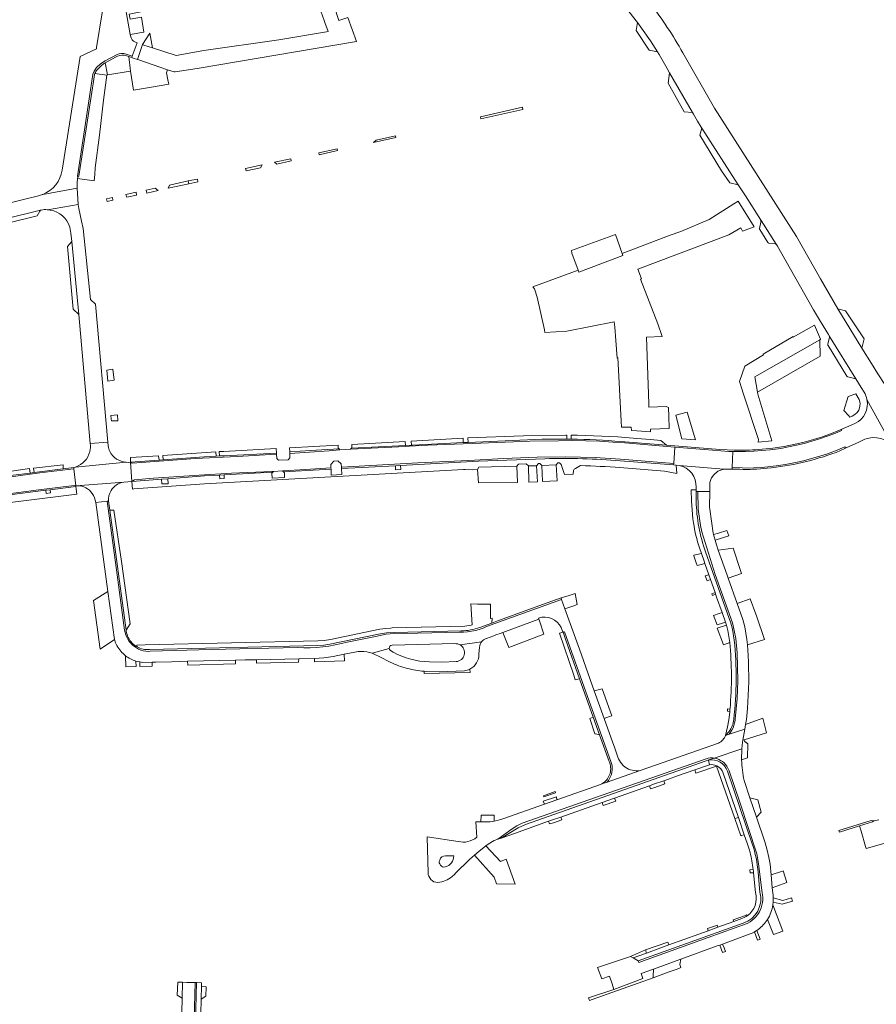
# Model space of a CAD drawing. Header units: metres. Extents: x 166325 to 190320, y 381923 to 404576.
# Tile 879 of 1056: x 174707 to 174980, y 401209 to 401522. Entities that reach past the tile are written whole.
import ezdxf

# ---------------------------------------------------------------- set-up
doc = ezdxf.new("R2010")
doc.units = ezdxf.units.M
for name, color, linetype, lineweight in [('B-WE-VH-VERHARDING_ASFALT-GV', 8, 'Continuous', 18), ('B-WE-VH-VERHARDING_BETON-GV', 8, 'Continuous', 18), ('B-WE-VH-VERHARDING_BETONSTRAATSTEEN-GV', 8, 'Continuous', 18), ('B-WE-VH-VERHARDING_FUNDERING_ZAND-GV', 8, 'Continuous', 18), ('B-WE-VH-VERHARDING_HALFVERHARDING-GV', 8, 'Continuous', 18), ('B-WE-VH-VERHARDING_STRAATBAKSTEEN-GV', 8, 'Continuous', 18)]:
    doc.layers.add(name, color=color, linetype=linetype, lineweight=lineweight)

msp = doc.modelspace()

# ---------------------------------------------------------------- linework, layer by layer
at = {"layer": 'B-WE-VH-VERHARDING_ASFALT-GV', "flags": 128}
msp.add_lwpolyline([(174981.18, 401267.35), (174979.553, 401267.054), (174979.167, 401266.767), (174974.98, 401265.439), (174975.493, 401263.717), (174976.929, 401258.899), (174977.124, 401258.244), (174981.225, 401259.385), (174984.175, 401260.206), (174991.797, 401262.328), (174992.453, 401262.101)], dxfattribs=at)
at = {"layer": 'B-WE-VH-VERHARDING_BETON-GV', "flags": 128}
msp.add_lwpolyline([(174897.261, 401453.791), (174883.286, 401448.755), (174883.397, 401447.863), (174885.359, 401442.469), (174885.559, 401441.879), (174899.596, 401447.104), (174899.369, 401447.754)], close=True, dxfattribs=at)
at = {"layer": 'B-WE-VH-VERHARDING_BETONSTRAATSTEEN-GV', "flags": 128}
for points in [[(174745.076, 401529.642), (174744.601, 401532.208), (174740.189, 401531.41), (174742.596, 401517.511), (174747.032, 401518.25), (174746.26, 401523.062), (174742.593, 401522.406), (174742.287, 401524.045), (174745.979, 401524.759)], [(174748.861, 401517.979), (174746.569, 401514.301), (174747.006, 401514.157), (174749.748, 401513.267)], [(174754.236, 401505.318), (174754.573, 401506.318), (174745.379, 401509.422), (174744.994, 401509.552), (174743.533, 401510.045), (174743.142, 401510.177), (174742.16, 401510.509), (174742.682, 401505.839), (174743.671, 401499.855), (174749.446, 401500.792), (174754.901, 401501.677), (174754.635, 401503.136)], [(174870.873, 401437.203), (174871.405, 401436.541), (174872.312, 401433.822), (174874.617, 401423.415), (174874.785, 401422.658), (174881.793, 401423.069), (174896.862, 401426.039), (174897.103, 401424.27), (174897.384, 401420.063), (174897.778, 401414.465), (174898.034, 401414.607), (174899.046, 401394.383), (174899.174, 401392.471), (174902.307, 401392.447), (174902.36, 401391.384), (174904.029, 401391.258), (174908.421, 401390.927), (174908.387, 401391.842), (174914.4, 401392.013), (174914.246, 401395.832), (174914.131, 401398.705), (174913.433, 401399.04), (174907.899, 401398.861), (174907.848, 401399.913), (174907.512, 401412.115), (174907.162, 401421.161), (174912.119, 401421.373), (174910.709, 401425.336), (174905.18, 401439.57), (174905.6, 401439.74), (174904.42, 401442.8), (174933.393, 401453.729), (174933.392, 401453.73), (174937.15, 401455.929), (174937.745, 401454.913), (174941.486, 401456.245), (174936.302, 401464.414), (174935.02, 401463.63), (174927.099, 401458.574), (174918.068, 401454.734), (174914.701, 401453.577), (174899.369, 401447.754), (174899.596, 401447.104), (174885.559, 401441.879), (174885.359, 401442.469)], [(174714.043, 401461.563), (174711.537, 401460.947), (174691.084, 401455.921), (174691.207, 401455.856), (174691.937, 401455.472), (174693.083, 401454.868), (174712.951, 401459.75), (174713.847, 401461.237)], [(174724.026, 401451.547), (174722.671, 401449.958), (174724.425, 401430.033), (174726.304, 401428.379)], [(174737.136, 401410.919), (174735.2, 401410.632), (174735.52, 401407.063), (174737.524, 401407.411)], [(174975.088, 401398.998), (174975.197, 401400.103), (174974.904, 401401.246), (174973.841, 401403.039), (174971.379, 401402.231), (174970.022, 401397.741), (174971.589, 401396.015), (174971.912, 401395.659), (174972.644, 401395.938), (174973.526, 401396.444), (174974.234, 401397.092), (174974.769, 401397.894)], [(174738.586, 401396.425), (174736.494, 401396.211), (174736.589, 401395.148), (174736.65, 401394.468), (174738.744, 401394.512)], [(174920.064, 401397.264), (174916.522, 401396.276), (174918.426, 401388.712), (174922.771, 401388.371)], [(174916.166, 401386.136), (174900.228, 401387.467), (174896.505, 401387.722), (174892.147, 401387.947), (174887.786, 401388.092), (174883.422, 401388.157), (174879.058, 401388.141), (174869.934, 401388.039), (174851.62, 401387.272), (174837.514, 401386.69), (174831.624, 401386.402), (174830.319, 401386.335), (174812.778, 401385.432), (174809.483, 401385.264), (174806.065, 401384.883), (174793.481, 401384.041), (174793.536, 401382.682), (174792.983, 401382.087), (174789.879, 401381.972), (174789.304, 401382.487), (174789.23, 401383.843), (174776.701, 401383.15), (174763.46, 401382.459), (174743.315, 401381.021), (174742.727, 401381.301), (174743.189, 401375.176), (174743.995, 401375.688), (174750.081, 401376.163), (174764.586, 401377.157), (174774.934, 401377.806), (174787.762, 401378.371), (174788.328, 401378.341), (174791.201, 401378.502), (174798.45, 401378.998), (174806.603, 401379.478), (174806.549, 401380.583), (174807.547, 401381.638), (174808.81, 401381.723), (174809.883, 401380.779), (174809.926, 401379.748), (174834.283, 401381.086), (174850.436, 401381.883), (174861.661, 401382.423), (174872.323, 401382.89), (174881.416, 401383.004), (174890.751, 401382.756), (174898.814, 401382.269), (174915.807, 401380.911)], [(174763.46, 401382.459), (174776.701, 401383.15), (174789.23, 401383.843), (174789.21, 401384.216), (174772.578, 401383.359), (174771.14, 401383.285), (174770.06, 401383.229), (174766.19, 401383.03), (174753.122, 401382.067), (174751.886, 401381.976), (174742.727, 401381.301), (174743.315, 401381.021)], [(174806.065, 401384.883), (174809.483, 401385.264), (174809.193, 401385.548), (174800.099, 401385.011), (174793.458, 401384.605), (174793.465, 401384.427), (174793.481, 401384.041)], [(174934.648, 401384.724), (174933.424, 401384.751), (174930.8, 401384.891), (174917.527, 401386.023), (174916.166, 401386.136), (174915.807, 401380.911), (174915.769, 401380.418), (174916.549, 401380.364), (174917.539, 401380.244), (174931.732, 401379.081), (174934.404, 401379.125), (174934.458, 401379.579)], [(174878.664, 401375.334), (174878.41, 401380.497), (174873.793, 401380.263), (174874.048, 401375.107)], [(174679.555, 401373.224), (174696.06, 401375.51), (174713.811, 401377.867), (174724.715, 401379.179), (174724.671, 401379.59), (174721.285, 401379.167), (174712.046, 401378.014), (174710.737, 401377.851), (174703.52, 401376.95), (174696.977, 401376.047), (174696.129, 401375.93), (174695.458, 401375.837), (174679.79, 401373.674), (174678.668, 401373.519), (174666.849, 401371.887), (174666.904, 401371.54)], [(174766.3, 401376.9), (174771.108, 401377.158), (174772.523, 401377.233), (174788.077, 401378.067), (174788.328, 401378.341), (174787.762, 401378.371), (174774.934, 401377.806), (174764.586, 401377.157), (174750.081, 401376.163), (174743.995, 401375.688), (174743.189, 401375.176), (174752.557, 401375.875), (174754.625, 401376.029)], [(174806.623, 401379.061), (174806.603, 401379.478), (174798.45, 401378.998), (174791.201, 401378.502), (174791.481, 401378.25)], [(174866.059, 401374.836), (174865.778, 401380.064), (174853.715, 401379.716), (174853.29, 401378.95), (174853.66, 401374.673)], [(174869.516, 401380.109), (174869.607, 401374.897), (174872.391, 401375.025), (174872.137, 401380.188)], [(174739.831, 401349.68), (174737.415, 401366.002), (174736.101, 401365.998), (174741.332, 401327.799), (174742.675, 401329.857)], [(174932.758, 401359.518), (174930.088, 401358.716), (174928.496, 401358.237), (174928.972, 401356.479), (174933.356, 401357.832)], [(174924.62, 401352.205), (174922.179, 401351.664), (174922.252, 401351.447), (174922.975, 401349.29), (174923.318, 401348.388), (174924.537, 401348.688), (174925.742, 401348.985), (174925.469, 401349.761)], [(174933.17, 401344.338), (174937.414, 401345.795), (174937.072, 401346.792), (174934.74, 401353.932), (174930.015, 401353.28), (174932.821, 401345.326)], [(174926.978, 401345.469), (174925.848, 401345.097), (174926.421, 401343.528), (174927.528, 401343.906)], [(174735.521, 401340.071), (174730.93, 401337.25), (174733.069, 401321.736), (174737.622, 401324.78)], [(174927.931, 401339.392), (174928.137, 401338.829), (174929.18, 401339.207), (174928.981, 401339.773)], [(174884.373, 401339.482), (174882.478, 401338.881), (174879.92, 401338.07), (174880.095, 401337.581), (174881.155, 401334.615), (174883.689, 401335.463), (174885.054, 401335.92)], [(174942.188, 401332.355), (174941.999, 401332.868), (174940.186, 401337.719), (174936.004, 401336.308), (174937.82, 401331.16), (174938.45, 401328.81), (174939.13, 401324.815), (174939.284, 401323.146), (174944.743, 401324.825)], [(174931.22, 401333.405), (174930.246, 401333.053), (174928.532, 401332.434), (174929.634, 401329.463), (174931.356, 401330.014), (174932.306, 401330.318)], [(174873.05, 401330.751), (174872.88, 401331.28), (174862.246, 401327.382), (174861.41, 401327.076), (174863.326, 401322.263), (174864.139, 401322.619), (174874.413, 401326.504)], [(174933.09, 401327.68), (174932.617, 401329.408), (174929.617, 401328.427), (174931.709, 401323.14), (174933.683, 401323.902), (174933.63, 401324.45)], [(174892.999, 401309.128), (174890.497, 401308.481), (174893.655, 401299.647), (174895.379, 401300.286), (174896.048, 401300.534)], [(174932.926, 401301.955), (174933.665, 401301.857), (174933.736, 401302.635), (174932.988, 401302.733)], [(174890.2, 401300.056), (174889.045, 401299.668), (174890.642, 401294.778), (174890.861, 401294.731), (174892.202, 401294.445)], [(174937.836, 401292.77), (174938.284, 401292.907), (174945.36, 401295.077), (174944.235, 401299.744), (174938.687, 401297.69), (174938.446, 401296.296)], [(174939.307, 401287.1), (174939.412, 401291.603), (174939.415, 401291.719), (174939.338, 401291.739), (174939.211, 401291.783), (174939.089, 401291.837), (174938.972, 401291.902), (174938.86, 401291.976), (174938.755, 401292.06), (174938.658, 401292.152), (174938.569, 401292.252), (174938.564, 401292.258), (174938.488, 401292.359), (174938.417, 401292.473), (174938.284, 401292.907), (174937.836, 401292.77), (174937.74, 401292.088), (174937.53, 401290.016), (174937.452, 401286.457)], [(174926.148, 401286.18), (174926.659, 401286.332), (174928.726, 401287.032), (174928.15, 401287.097), (174927.464, 401287.095), (174926.782, 401287.013), (174926.115, 401286.852), (174890.859, 401274.457), (174867.487, 401266.27), (174865.795, 401265.432), (174864.385, 401264.527), (174859.746, 401261.196), (174860.795, 401261.566), (174866.28, 401264.86), (174868.59, 401265.91)], [(174860.795, 401261.566), (174865.054, 401263.066), (174875.946, 401266.903), (174877.174, 401267.336), (174879.833, 401268.273), (174893.041, 401272.926), (174896.987, 401274.316), (174908.096, 401278.229), (174909.401, 401278.689), (174912.644, 401279.832), (174914.132, 401280.356), (174917.056, 401281.386), (174922.526, 401283.313), (174926.537, 401284.726), (174927.18, 401284.893), (174926.939, 401286.392), (174926.659, 401286.332), (174926.148, 401286.18), (174868.59, 401265.91), (174866.28, 401264.86)], [(174908.096, 401278.229), (174908.456, 401277.207), (174909.798, 401277.673), (174913.02, 401278.792), (174912.644, 401279.832), (174909.401, 401278.689)], [(174878.621, 401273.764), (174878.46, 401274.664), (174874.252, 401273.268), (174874.657, 401272.375)], [(174878.145, 401276.016), (174878.019, 401276.362), (174874.293, 401275.017), (174874.409, 401274.694)], [(174897.325, 401273.34), (174896.987, 401274.316), (174893.041, 401272.926), (174893.302, 401271.953)], [(174942.574, 401273.692), (174940.116, 401274.395), (174942.214, 401268.202), (174943.675, 401269.859)], [(174858.64, 401268.821), (174854.47, 401268.908), (174854.32, 401266.745), (174857.301, 401266.787), (174858.652, 401266.952)], [(174880.133, 401267.372), (174879.833, 401268.273), (174877.174, 401267.336), (174875.946, 401266.903), (174876.285, 401266.048), (174877.475, 401266.461)], [(174935.243, 401267.826), (174937.154, 401262.32), (174937.274, 401262.351), (174938.289, 401262.606), (174936.419, 401268.102)], [(174862.448, 401254.822), (174860.636, 401254.067), (174855.907, 401259.052), (174853.68, 401257.32), (174852.306, 401256.11), (174858.612, 401249.131), (174859.348, 401246.956), (174865.246, 401246.917)], [(174950.719, 401251.076), (174950.469, 401250.998), (174946.821, 401249.858), (174947.215, 401245.682), (174951.853, 401247.36)], [(174953.677, 401241.491), (174953.373, 401242.551), (174950.553, 401241.657), (174947.538, 401242.553), (174947.549, 401241.837), (174947.516, 401241.122), (174950.391, 401240.457)], [(174929.844, 401233.135), (174929.614, 401233.772), (174928.791, 401233.491), (174926.539, 401232.722), (174926.789, 401232.03), (174929.015, 401232.835)], [(174941.541, 401231.665), (174942.472, 401229.04), (174943.32, 401229.34), (174942.322, 401232.156), (174942.109, 401232.008)], [(174914.294, 401227.511), (174913.979, 401228.435), (174906.825, 401225.944), (174907.183, 401224.939)], [(174931.329, 401225.078), (174932.286, 401225.425), (174931.836, 401226.574), (174931.353, 401227.805), (174930.458, 401227.481)], [(174918.116, 401220.293), (174917.755, 401221.289), (174918.11, 401223.019), (174917.815, 401222.912), (174909.322, 401219.843), (174909.26, 401217.611), (174909.245, 401217.092), (174914.378, 401218.939), (174916.865, 401219.84)], [(174759.34, 401215.64), (174757.8, 401215.704), (174757.639, 401211.499), (174759.207, 401210.613)], [(174765.222, 401210.241), (174766.787, 401211.213), (174766.863, 401214.202), (174765.32, 401214.241), (174765.227, 401210.425)]]:
    msp.add_lwpolyline(points, close=True, dxfattribs=at)
for points in [[(174742.806, 401516.76), (174742.596, 401517.511), (174740.189, 401531.41)], [(174733.142, 401527.367), (174733.685, 401524.432), (174731.943, 401513.416), (174731.879, 401513.011), (174726.709, 401510.572), (174725.645, 401503.878), (174720.935, 401474.317)], [(174803.341, 401525.012), (174804.445, 401521.955), (174804.675, 401521.318), (174805.693, 401518.5), (174805.197, 401518.417), (174789.99, 401515.872), (174766.065, 401512.459), (174757.245, 401510.835), (174749.748, 401513.267), (174747.006, 401514.157), (174746.569, 401514.301), (174744.994, 401509.552), (174745.379, 401509.422), (174754.573, 401506.318), (174756.67, 401505.61), (174756.977, 401505.654), (174764.02, 401506.66), (174814.784, 401515.266), (174812.006, 401522.971), (174809.125, 401521.997), (174807.582, 401526.575)], [(174901.552, 401524.909), (174904.293, 401521.382), (174908.451, 401515.549), (174910.601, 401512.043), (174911.141, 401511.164), (174913.73, 401506.685), (174914.504, 401505.342), (174921.785, 401492.711), (174922.115, 401492.137), (174923.387, 401489.931), (174924.597, 401488.042), (174924.8, 401487.725), (174936.351, 401469.689), (174938.639, 401466.116), (174943.441, 401458.619), (174943.669, 401458.263), (174948.482, 401450.748), (174948.526, 401450.674), (174948.852, 401450.125), (174960.333, 401429.853), (174962.606, 401426.076), (174965.102, 401421.928), (174965.341, 401421.531), (174965.627, 401421.07), (174973.798, 401407.897), (174973.86, 401407.798), (174975.551, 401405.072), (174976.46, 401403.607)], [(174738.467, 401511.17), (174739.131, 401511.366), (174739.661, 401511.47), (174740.085, 401511.522), (174740.575, 401511.48), (174741.052, 401511.412), (174743.304, 401510.623), (174744.861, 401514.909), (174744.12, 401515.152)], [(174714.818, 401466.61), (174725.715, 401468.547), (174725.776, 401470.27), (174725.897, 401471.678), (174725.923, 401471.988), (174725.85, 401472.448), (174729.561, 401497.053), (174730.771, 401504.879), (174731.106, 401505.832), (174731.919, 401507.074), (174733.129, 401508.143), (174734.683, 401509.157), (174738.467, 401511.17)], [(174740.796, 401510.92), (174742.16, 401510.509), (174743.142, 401510.177), (174743.304, 401510.623), (174741.052, 401511.412), (174740.575, 401511.48), (174740.085, 401511.522), (174739.661, 401511.47), (174739.131, 401511.366), (174738.467, 401511.17), (174734.683, 401509.157), (174733.129, 401508.143), (174731.919, 401507.074), (174731.106, 401505.832), (174730.771, 401504.879), (174729.561, 401497.053), (174725.85, 401472.448), (174725.923, 401471.988)], [(174732.178, 401506.384), (174733.603, 401507.803), (174734.415, 401508.393), (174734.677, 401508.536), (174737.909, 401510.305)], [(174737.909, 401510.305), (174734.677, 401508.536), (174735.374, 401504.643), (174742.682, 401505.839), (174742.16, 401510.509)], [(174742.16, 401510.509), (174740.796, 401510.92)], [(174977.397, 401401.267), (174985.87, 401385.886), (174986.262, 401385.271), (174987.879, 401382.17), (174989.499, 401377.755), (174989.634, 401377.259), (174990.532, 401373.956), (174997.04, 401377.145), (174995.898, 401382.34), (174993.883, 401388.855), (174992.04, 401392.803), (174990.462, 401395.394), (174986.569, 401401.271), (174984.939, 401403.511), (174983.072, 401406.078), (174980.877, 401409.429), (174978.838, 401412.722), (174975.79, 401417.645), (174968.055, 401430.135), (174962.576, 401439.746), (174954.959, 401453.15), (174928.848, 401494.061), (174918.69, 401511.728)], [(174734.14, 401496.652), (174735.159, 401504.558), (174731.384, 401505.109), (174731.279, 401504.771), (174730.795, 401501.807), (174730.603, 401500.572), (174726.225, 401472.428)], [(174730.603, 401500.572), (174730.795, 401501.807), (174731.279, 401504.771), (174731.384, 401505.109)], [(174726.225, 401472.428), (174730.603, 401500.572)], [(174725.923, 401471.988), (174725.897, 401471.678), (174731.149, 401470.904), (174731.34, 401472.98), (174731.518, 401475.053), (174732.811, 401485.502), (174734.14, 401496.652)], [(174691.084, 401455.921), (174711.537, 401460.947), (174714.043, 401461.563), (174714.255, 401461.615), (174714.268, 401461.618), (174714.753, 401461.704), (174715.243, 401461.748), (174715.735, 401461.749), (174716.226, 401461.707), (174716.335, 401461.691), (174726.039, 401463.428), (174725.715, 401468.547), (174714.818, 401466.61), (174714.639, 401466.548), (174713.842, 401466.28), (174679.647, 401457.864)], [(174723.363, 401456.154), (174723.756, 401454.289), (174724.026, 401451.547), (174726.304, 401428.379), (174729.89, 401387.2), (174735.474, 401387.708), (174731.612, 401431.686), (174729.962, 401433.107), (174727.616, 401455.772), (174727.124, 401458.05), (174726.248, 401462.104), (174726.039, 401463.428), (174716.335, 401461.691), (174717.183, 401461.563)], [(174985.87, 401385.886), (174977.397, 401401.267)], [(174973.687, 401393.704), (174972.358, 401393.125), (174969.34, 401391.838), (174969.311, 401391.387), (174967.12, 401390.475), (174964.731, 401389.565), (174962.315, 401388.73), (174959.874, 401387.971), (174957.41, 401387.288), (174954.927, 401386.683), (174952.425, 401386.156), (174949.909, 401385.707), (174949.145, 401385.593), (174946.54, 401385.253), (174943.925, 401384.993), (174941.304, 401384.813), (174938.678, 401384.712), (174936.051, 401384.692), (174934.648, 401384.724), (174934.458, 401379.579), (174940.815, 401379.438), (174941.345, 401379.465), (174944.007, 401379.651), (174946.663, 401379.917), (174949.309, 401380.262), (174951.944, 401380.686), (174954.565, 401381.189), (174957.169, 401381.77), (174959.755, 401382.429), (174962.321, 401383.165), (174964.862, 401383.978), (174967.379, 401384.867)], [(174949.145, 401385.593), (174949.909, 401385.707), (174952.425, 401386.156), (174954.927, 401386.683), (174957.41, 401387.288), (174959.874, 401387.971), (174962.315, 401388.73), (174964.731, 401389.565), (174967.12, 401390.475), (174969.311, 401391.387), (174969.34, 401391.838), (174968.112, 401391.314), (174966.036, 401390.428)], [(174883.16, 401388.628), (174881.784, 401388.643), (174881.473, 401388.645), (174873.95, 401388.58), (174850.298, 401387.616), (174848.756, 401387.538), (174832.553, 401386.741), (174832.268, 401386.727), (174830.333, 401386.632), (174813.096, 401385.785), (174812.778, 401385.432), (174830.319, 401386.335), (174831.624, 401386.402), (174837.514, 401386.69), (174851.62, 401387.272), (174869.934, 401388.039), (174879.058, 401388.141), (174883.422, 401388.157), (174887.786, 401388.092), (174892.147, 401387.947), (174896.505, 401387.722), (174900.228, 401387.467), (174916.166, 401386.136), (174917.527, 401386.023), (174930.8, 401384.891), (174933.424, 401384.751), (174934.648, 401384.724), (174936.051, 401384.692), (174938.678, 401384.712), (174941.304, 401384.813), (174943.925, 401384.993), (174946.54, 401385.253), (174949.145, 401385.593)], [(174935.111, 401385.143), (174932.799, 401385.234), (174930.49, 401385.39), (174913.463, 401386.748), (174899.016, 401387.9)], [(174954.485, 401386.999), (174950.955, 401386.307), (174947.397, 401385.772), (174942.863, 401385.322)], [(174967.379, 401384.867), (174970.298, 401386.17), (174970.811, 401385.914), (174974.76, 401387.716), (174975.882, 401388.228), (174976.718, 401388.609)], [(174967.552, 401384.427), (174970.337, 401385.698), (174970.811, 401385.914), (174970.298, 401386.17), (174967.379, 401384.867), (174964.862, 401383.978), (174962.321, 401383.165), (174959.755, 401382.429), (174957.169, 401381.77), (174954.565, 401381.189), (174951.944, 401380.686), (174949.309, 401380.262), (174946.663, 401379.917), (174944.007, 401379.651), (174941.345, 401379.465), (174940.815, 401379.438), (174934.458, 401379.579), (174934.404, 401379.125), (174934.942, 401379.11), (174936.84, 401379.06)], [(174898.78, 401381.78), (174915.769, 401380.418), (174915.807, 401380.911), (174898.814, 401382.269), (174890.751, 401382.756), (174881.416, 401383.004), (174872.323, 401382.89), (174861.661, 401382.423), (174850.436, 401381.883), (174834.283, 401381.086), (174809.926, 401379.748), (174809.947, 401379.24), (174827.157, 401380.162), (174828.767, 401380.249), (174853.61, 401381.58)], [(174853.61, 401381.58), (174874.784, 401382.42)], [(174693.219, 401369.869), (174713.489, 401372.497), (174724.773, 401373.861), (174725.291, 401373.8), (174724.715, 401379.179), (174713.811, 401377.867), (174696.06, 401375.51)], [(174927.766, 401376.155), (174927.87, 401376.297), (174928.585, 401377.276), (174929.885, 401378.389), (174931.732, 401379.081), (174917.539, 401380.244)], [(174922.94, 401373.3), (174922.948, 401372.444), (174922.952, 401372.014), (174923.481, 401372.007), (174927.318, 401371.955), (174927.352, 401374.819), (174927.766, 401376.155)], [(174704.18, 401370.95), (174715.779, 401372.356), (174717.16, 401372.523), (174725.3, 401373.51), (174725.291, 401373.8), (174724.773, 401373.861), (174713.489, 401372.497), (174693.219, 401369.869)], [(174922.98, 401368.887), (174922.953, 401371.854), (174922.952, 401372.014), (174922.948, 401372.444), (174921.413, 401372.462), (174921.51, 401368.92), (174921.642, 401366.082), (174921.926, 401363.28)], [(174923.481, 401372.007), (174922.952, 401372.014), (174922.953, 401371.854), (174922.98, 401368.887)], [(174932.322, 401294.282), (174933.468, 401294.659), (174933.958, 401295.297), (174934.383, 401295.982), (174934.739, 401296.705), (174935.02, 401297.46), (174935.226, 401298.239), (174935.353, 401299.034), (174935.385, 401299.398), (174936.04, 401306.066), (174936.226, 401311.545), (174935.996, 401320.518), (174935.616, 401325.154), (174935.113, 401327.689), (174934.526, 401330.141), (174929.057, 401345.524), (174924.722, 401359.098), (174924.332, 401361.086), (174923.641, 401366.336), (174923.481, 401372.007)], [(174939.526, 401319.732), (174939.284, 401323.146), (174939.13, 401324.815), (174938.45, 401328.81), (174937.82, 401331.16), (174936.004, 401336.308), (174933.17, 401344.338), (174932.821, 401345.326), (174930.015, 401353.28), (174929.451, 401354.921), (174928.972, 401356.479), (174928.496, 401358.237), (174928.393, 401358.654), (174927.356, 401366.309), (174927.259, 401367.023), (174927.318, 401371.955), (174923.481, 401372.007), (174923.641, 401366.336), (174924.332, 401361.086), (174924.722, 401359.098), (174929.057, 401345.524), (174934.526, 401330.141), (174935.113, 401327.689), (174935.616, 401325.154), (174935.996, 401320.518), (174936.226, 401311.545), (174936.04, 401306.066), (174935.385, 401299.398), (174935.353, 401299.034), (174935.226, 401298.239), (174935.02, 401297.46), (174934.739, 401296.705), (174934.383, 401295.982), (174933.958, 401295.297), (174933.468, 401294.659)], [(174898.04, 401287.38), (174896.908, 401290.548), (174896.411, 401291.937), (174893.655, 401299.647), (174890.497, 401308.481), (174885.771, 401321.701), (174881.155, 401334.615), (174880.095, 401337.581), (174856.187, 401328.922), (174855.055, 401328.452), (174853.846, 401328.035), (174852.612, 401327.695), (174851.36, 401327.432), (174850.094, 401327.247), (174848.819, 401327.143), (174847.54, 401327.118), (174825.49, 401326.64), (174824.198, 401326.496), (174820.769, 401325.797), (174811.79, 401323.982), (174809.938, 401323.511), (174807.963, 401323.089), (174805.974, 401322.745), (174803.972, 401322.481), (174801.962, 401322.296), (174799.946, 401322.192), (174797.927, 401322.167), (174795.909, 401322.222), (174768.416, 401321.644), (174748.996, 401321.056), (174748.378, 401321.046), (174747.593, 401321.105), (174746.818, 401321.244), (174746.06, 401321.46), (174745.328, 401321.751), (174744.63, 401322.116), (174743.972, 401322.549), (174743.362, 401323.047), (174742.805, 401323.604), (174742.308, 401324.215), (174741.875, 401324.873), (174741.51, 401325.571), (174741.219, 401326.303), (174741.003, 401327.06), (174740.865, 401327.836), (174738.49, 401345.4), (174735.328, 401368.837), (174731.64, 401368.43)], [(174731.64, 401368.43), (174735.521, 401340.071), (174737.622, 401324.78), (174737.973, 401323.8), (174738.422, 401322.861)], [(174741.38, 401327.45), (174741.332, 401327.799), (174736.101, 401365.998), (174735.713, 401368.88), (174735.328, 401368.837), (174738.49, 401345.4), (174740.865, 401327.836), (174741.003, 401327.06), (174741.219, 401326.303), (174741.51, 401325.571), (174741.875, 401324.873), (174742.308, 401324.215), (174742.805, 401323.604), (174743.362, 401323.047), (174743.972, 401322.549), (174744.63, 401322.116), (174745.328, 401321.751), (174746.06, 401321.46), (174746.818, 401321.244), (174747.593, 401321.105), (174748.378, 401321.046), (174748.996, 401321.056), (174768.416, 401321.644)], [(174921.926, 401363.28), (174922.115, 401361.95)], [(174923.992, 401354.012), (174924.62, 401352.205), (174925.469, 401349.761), (174925.742, 401348.985), (174926.978, 401345.469), (174927.528, 401343.906), (174928.981, 401339.773), (174929.18, 401339.207), (174929.244, 401339.026), (174929.489, 401338.328), (174931.22, 401333.405), (174932.306, 401330.318), (174932.617, 401329.408), (174933.09, 401327.68), (174933.63, 401324.45), (174933.683, 401323.902)], [(174925.97, 401352.72), (174934, 401329.97), (174934.52, 401328.06), (174935.1, 401324.585)], [(174935.1, 401324.585), (174934.52, 401328.06), (174934, 401329.97), (174925.97, 401352.72)], [(174768.416, 401321.644), (174795.909, 401322.222), (174797.927, 401322.167), (174799.946, 401322.192), (174801.962, 401322.296), (174803.972, 401322.481), (174805.974, 401322.745), (174807.963, 401323.089), (174809.938, 401323.511), (174811.79, 401323.982), (174820.769, 401325.797), (174824.198, 401326.496), (174825.49, 401326.64), (174847.54, 401327.118), (174848.819, 401327.143), (174850.094, 401327.247), (174851.36, 401327.432), (174852.612, 401327.695), (174853.846, 401328.035), (174855.055, 401328.452), (174856.187, 401328.922), (174880.095, 401337.581), (174879.92, 401338.07), (174875.498, 401336.464), (174860.032, 401330.845), (174857.829, 401330.045), (174853.987, 401328.649)], [(174853.987, 401328.649), (174857.829, 401330.045), (174857.92, 401331.66), (174857.423, 401331.492), (174857.387, 401336.031), (174853.273, 401336.118), (174851.189, 401336.162), (174851.545, 401329.503), (174851.3, 401329.42), (174849.22, 401329.04), (174826.12, 401328.52), (174825.626, 401328.48), (174824.12, 401328.36), (174822.15, 401328.06), (174806.43, 401324.82), (174804.46, 401324.48), (174802.45, 401324.35), (174747.421, 401323.101), (174744.75, 401323.04), (174744.824, 401322.471)], [(174856.005, 401325.099), (174856.128, 401325.139), (174858.462, 401325.995), (174859.166, 401326.253), (174860.565, 401326.766), (174861.41, 401327.076), (174862.246, 401327.382), (174872.88, 401331.28), (174872.75, 401331.66)], [(174848.08, 401327.53), (174826.8, 401327.08), (174824.27, 401326.92), (174821.76, 401326.48), (174806.28, 401323.29), (174804.38, 401322.98), (174802.45, 401322.87), (174748.748, 401321.6)], [(174821.76, 401326.48), (174824.27, 401326.92), (174826.8, 401327.08), (174848.08, 401327.53)], [(174879.979, 401328.609), (174880.429, 401327.442), (174880.538, 401327.137), (174880.968, 401327.245), (174888.355, 401306.624), (174895.807, 401285.937), (174896.018, 401285.304), (174896.165, 401284.615), (174896.234, 401283.914), (174896.223, 401283.21), (174896.132, 401282.511), (174895.962, 401281.827), (174895.716, 401281.167), (174895.397, 401280.539), (174895.008, 401279.952), (174894.557, 401279.412), (174905.08, 401283.086)], [(174880.968, 401327.245), (174880.538, 401327.137), (174881.455, 401324.566), (174885.829, 401312.306), (174890.2, 401300.056), (174892.202, 401294.445), (174895.24, 401285.93)], [(174892.918, 401278.84), (174894.557, 401279.412), (174895.008, 401279.952), (174895.397, 401280.539), (174895.716, 401281.167), (174895.962, 401281.827), (174896.132, 401282.511), (174896.223, 401283.21), (174896.234, 401283.914), (174896.165, 401284.615), (174896.018, 401285.304), (174895.807, 401285.937), (174888.355, 401306.624), (174880.968, 401327.245)], [(174748.748, 401321.6), (174802.45, 401322.87), (174804.38, 401322.98), (174806.28, 401323.29), (174821.76, 401326.48)], [(174854.618, 401324.124), (174847.805, 401323.07)], [(174847.805, 401323.07), (174854.618, 401324.124)], [(174744.473, 401317.936), (174745.68, 401317.652), (174746.557, 401317.54), (174749.582, 401317.61), (174750.782, 401317.637), (174755.821, 401317.753), (174760.941, 401317.871), (174776.183, 401318.221), (174779.232, 401318.291), (174782.83, 401318.374), (174796.334, 401318.684), (174801.38, 401318.8), (174804.37, 401319.01), (174807.34, 401319.43), (174810.801, 401320.13), (174814.21, 401320.82)], [(174825.18, 401321.948), (174819.697, 401320.457), (174820.388, 401320.184), (174822.17, 401319.291), (174825.51, 401317.58)], [(174819.697, 401320.457), (174825.18, 401321.948)], [(174826.432, 401320.749), (174825.56, 401321.31)], [(174826.129, 401323.04), (174846.1, 401323.49)], [(174853.759, 401320.168), (174853.93, 401322.37)], [(174846.512, 401317.77), (174841.94, 401317.64), (174837.95, 401317.71)], [(174836.272, 401314.704), (174837.117, 401314.65), (174841.11, 401314.57), (174849.16, 401314.83)], [(174933.756, 401302.85), (174933.736, 401302.635), (174933.665, 401301.857), (174933.649, 401301.688), (174933.38, 401299.194), (174932.96, 401296.981), (174932.67, 401295.57), (174932.322, 401294.282)], [(174933.468, 401294.659), (174938.446, 401296.296), (174938.687, 401297.69), (174938.97, 401299.33), (174939.312, 401302.847)], [(174934.92, 401299.35), (174934.629, 401297.789)], [(174934.629, 401297.789), (174934.92, 401299.35)], [(174890.859, 401274.457), (174926.115, 401286.852), (174926.782, 401287.013), (174927.464, 401287.095), (174928.15, 401287.097), (174928.726, 401287.032), (174937.53, 401290.016), (174937.74, 401292.088), (174937.836, 401292.77), (174938.446, 401296.296), (174933.468, 401294.659), (174932.322, 401294.282)], [(174930.04, 401291.82), (174905.438, 401283.16), (174905.08, 401283.086), (174894.557, 401279.412), (174892.918, 401278.84), (174892.532, 401278.641), (174878.621, 401273.764), (174874.657, 401272.375), (174861.375, 401267.719), (174860.354, 401267.364), (174859.543, 401267.138), (174858.652, 401266.952), (174857.301, 401266.787), (174854.32, 401266.745), (174852.75, 401266.73), (174853.03, 401261.83)], [(174937.452, 401286.457), (174937.53, 401290.016), (174928.726, 401287.032), (174928.832, 401287.02), (174929.501, 401286.864), (174930.146, 401286.631), (174930.761, 401286.325), (174931.335, 401285.949), (174931.862, 401285.509), (174932.335, 401285.011), (174932.746, 401284.461), (174933.09, 401283.867), (174933.363, 401283.238), (174933.465, 401282.934), (174936.903, 401272.989), (174942.269, 401256.516), (174942.529, 401255.406), (174942.982, 401252.624), (174943.863, 401244.824), (174944.009, 401244.095), (174944.089, 401243.499), (174944.17, 401242.668), (174944.171, 401241.833), (174944.091, 401241.001), (174943.933, 401240.181), (174943.697, 401239.38), (174943.386, 401238.605), (174943.002, 401237.863), (174942.548, 401237.162), (174942.03, 401236.507), (174941.451, 401235.904), (174940.818, 401235.36), (174940.135, 401234.879), (174939.41, 401234.465), (174939.204, 401234.364), (174926.739, 401229.926), (174904.725, 401221.948), (174904.53, 401222.43), (174902.9, 401223.39), (174902.05, 401223.89), (174891.56, 401220.38), (174892.87, 401216.72)], [(174933.465, 401282.934), (174933.363, 401283.238), (174933.09, 401283.867), (174932.746, 401284.461), (174932.335, 401285.011), (174931.862, 401285.509), (174931.335, 401285.949), (174930.761, 401286.325), (174930.146, 401286.631), (174929.501, 401286.864), (174928.832, 401287.02), (174928.726, 401287.032), (174926.659, 401286.332), (174926.939, 401286.392)], [(174926.939, 401286.392), (174927.18, 401284.893)], [(174900.337, 401284.179), (174899.755, 401284.657), (174899.236, 401285.201)], [(174937.92, 401234.49), (174904.53, 401222.43), (174904.725, 401221.948), (174926.739, 401229.926), (174939.204, 401234.364), (174939.41, 401234.465), (174940.135, 401234.879), (174940.818, 401235.36), (174941.451, 401235.904), (174942.03, 401236.507), (174942.548, 401237.162), (174943.002, 401237.863), (174943.386, 401238.605), (174943.697, 401239.38), (174943.933, 401240.181), (174944.091, 401241.001), (174944.171, 401241.833), (174944.17, 401242.668), (174944.089, 401243.499), (174944.009, 401244.095), (174943.863, 401244.824), (174942.982, 401252.624), (174942.529, 401255.406), (174942.269, 401256.516), (174936.903, 401272.989), (174933.465, 401282.934)], [(174931.596, 401282.271), (174936.419, 401268.102), (174938.289, 401262.606), (174939.19, 401259.96), (174939.816, 401258.05), (174940.121, 401256.961)], [(174932.936, 401282.885), (174940.841, 401259.677)], [(174940.841, 401259.677), (174932.936, 401282.885)], [(174947.418, 401240.252), (174947.516, 401241.122), (174947.549, 401241.837), (174947.538, 401242.553), (174947.476, 401243.352), (174947.36, 401244.147), (174947.215, 401245.682), (174946.821, 401249.858), (174946.5, 401253.26), (174946.15, 401255.39), (174945.64, 401257.7), (174944.99, 401260.01), (174942.214, 401268.202), (174940.116, 401274.395), (174938.24, 401279.93)], [(174845.216, 401249.269), (174845.985, 401249.999), (174846.378, 401250.459), (174850.67, 401254.67), (174851.591, 401255.48), (174852.306, 401256.11), (174853.68, 401257.32), (174855.907, 401259.052), (174856.69, 401259.66), (174858.65, 401260.81), (174859.746, 401261.196), (174864.385, 401264.527), (174865.795, 401265.432), (174867.487, 401266.27), (174890.859, 401274.457)], [(174847.161, 401260.48), (174837.22, 401261.952), (174837.55, 401250.42), (174837.62, 401250)], [(174843.109, 401255.93), (174845.75, 401255.92)], [(174941.127, 401251.523), (174941.19, 401250.89), (174941.226, 401250.529), (174941.85, 401244.27)], [(174942.71, 401250.64), (174943.27, 401244.338)], [(174943.27, 401244.338), (174942.71, 401250.64)], [(174838.928, 401247.951), (174839.42, 401247.67), (174840.7, 401247.45)], [(174945.698, 401235.636), (174947.568, 401230.845), (174950.591, 401231.916), (174947.418, 401240.252)], [(174938.505, 401236.336), (174937.493, 401235.901), (174934.955, 401234.983), (174929.844, 401233.135), (174929.015, 401232.835), (174926.789, 401232.03), (174923.766, 401230.937), (174914.294, 401227.511), (174907.183, 401224.939), (174902.9, 401223.39), (174904.53, 401222.43)], [(174939.207, 401236.763), (174938.964, 401237.113), (174938.362, 401236.758), (174934.768, 401235.531)], [(174934.768, 401235.531), (174934.955, 401234.983), (174937.493, 401235.901), (174938.505, 401236.336)], [(174904.53, 401222.43), (174937.92, 401234.49)], [(174892.87, 401216.72), (174895.32, 401217.56), (174896.19, 401215.09), (174896.78, 401213.36), (174906.01, 401216.78), (174905.41, 401218.43), (174909.322, 401219.843), (174917.815, 401222.912), (174918.11, 401223.019), (174929.686, 401227.202), (174930.458, 401227.481), (174931.353, 401227.805), (174940.22, 401231.01), (174940.849, 401231.295), (174941.46, 401231.616), (174941.541, 401231.665), (174942.109, 401232.008), (174942.322, 401232.156), (174942.732, 401232.441)], [(174762.629, 401188.288), (174763.357, 401215.523), (174763, 401215.533), (174761.773, 401215.569), (174760.671, 401215.601), (174759.34, 401215.64), (174759.207, 401210.613), (174758.961, 401201.293)], [(174762.6, 401168.98), (174763.79, 401215.51)], [(174764.992, 401200.858), (174765.222, 401210.241), (174765.227, 401210.425), (174765.32, 401214.241), (174765.324, 401214.399), (174765.35, 401215.46), (174763.79, 401215.51), (174762.6, 401168.98)], [(174763.79, 401215.51), (174763.357, 401215.523), (174762.629, 401188.288)]]:
    msp.add_lwpolyline(points, dxfattribs=at)
at = {"layer": 'B-WE-VH-VERHARDING_BETONSTRAATSTEEN-GV'}
for points in [[(174918.69, 401511.728, 0.0390668), (174908.255, 401527.476)], [(174744.12, 401515.152, -0.184116), (174742.806, 401516.76)], [(174740.796, 401510.92, 0.1312968), (174737.909, 401510.305)], [(174737.909, 401510.305, -0.1312968), (174740.796, 401510.92)], [(174731.384, 401505.109, -0.1038102), (174732.178, 401506.384)], [(174720.935, 401474.317, -0.2670829), (174714.818, 401466.61)], [(174725.923, 401471.988, -0.3128752), (174726.225, 401472.428)], [(174726.225, 401472.428, 0.3128752), (174725.923, 401471.988)], [(174717.183, 401461.563, -0.3079619), (174723.363, 401456.154)], [(174976.46, 401403.607, -0.0918668), (174977.397, 401401.267)], [(174977.397, 401401.267, -0.3389792), (174973.687, 401393.704)], [(174966.036, 401390.428, -0.0366067), (174954.485, 401386.999)], [(174899.016, 401387.9, 0.016146), (174883.16, 401388.628)], [(174976.718, 401388.609, -0.3464975), (174985.87, 401385.886)], [(174942.863, 401385.322, -0.023864), (174935.111, 401385.143)], [(174945.618, 401379.37, 0.0636036), (174967.552, 401384.427)], [(174874.784, 401382.42, -0.0241713), (174898.78, 401381.78)], [(174917.539, 401380.244, -0.3731793), (174922.94, 401373.3)], [(174936.84, 401379.06, 0.0416914), (174945.618, 401379.37)], [(174922.98, 401368.887, 0.0822777), (174925.97, 401352.72)], [(174925.97, 401352.72, -0.0822777), (174922.98, 401368.887)], [(174922.115, 401361.95, 0.0391917), (174923.992, 401354.012)], [(174872.75, 401331.66, -0.3653522), (174879.979, 401328.609)], [(174743.249, 401323.688, -0.1560735), (174741.38, 401327.45)], [(174853.987, 401328.649, -0.0777059), (174848.08, 401327.53)], [(174848.08, 401327.53, 0.0777059), (174853.987, 401328.649)], [(174853.93, 401322.37, -0.1549402), (174854.618, 401324.124)], [(174854.618, 401324.124, -0.1389218), (174856.005, 401325.099)], [(174933.683, 401323.902, -0.045174), (174933.756, 401302.85)], [(174935.1, 401324.585, -0.053814), (174934.92, 401299.35)], [(174934.92, 401299.35, 0.053814), (174935.1, 401324.585)], [(174738.422, 401322.861, 0.1052588), (174741.191, 401319.617)], [(174744.824, 401322.471, -0.0716493), (174743.249, 401323.688)], [(174748.748, 401321.6, -0.1486049), (174744.824, 401322.471)], [(174744.824, 401322.471, 0.1486049), (174748.748, 401321.6)], [(174814.21, 401320.82, -0.0502732), (174816.239, 401321.038)], [(174816.239, 401321.038, -0.086455), (174819.697, 401320.457)], [(174825.18, 401321.948, -0.455166), (174826.129, 401323.04)], [(174825.56, 401321.31, -0.2004628), (174825.18, 401321.948)], [(174837.95, 401317.71, -0.1233522), (174826.432, 401320.749)], [(174846.1, 401323.49, -0.1570462), (174847.805, 401323.07)], [(174847.805, 401323.07, -0.7269817), (174846.512, 401317.77)], [(174741.191, 401319.617, 0.0909615), (174744.473, 401317.936)], [(174825.51, 401317.58, 0.0476072), (174830.935, 401315.6)], [(174850.892, 401315.392, 0.2798867), (174853.759, 401320.168)], [(174939.312, 401302.847, 0.0348235), (174939.526, 401319.732)], [(174830.935, 401315.6, 0.0445651), (174836.272, 401314.704)], [(174849.16, 401314.83, 0.0854464), (174850.892, 401315.392)], [(174934.629, 401297.789, -0.1341933), (174932.322, 401294.282)], [(174932.322, 401294.282, 0.1341933), (174934.629, 401297.789)], [(174932.322, 401294.282, -0.2103721), (174930.04, 401291.82)], [(174899.236, 401285.201, -0.1010116), (174898.04, 401287.38)], [(174926.939, 401286.392, -0.3726855), (174932.936, 401282.885)], [(174932.936, 401282.885, 0.3726855), (174926.939, 401286.392)], [(174938.24, 401279.93, -0.0459772), (174937.452, 401286.457)], [(174895.24, 401285.93, -0.1754651), (174895.521, 401282.163)], [(174905.08, 401283.086, -0.2029937), (174900.337, 401284.179)], [(174927.18, 401284.893, -0.1524735), (174929.514, 401284.585)], [(174929.514, 401284.585, -0.2047376), (174931.596, 401282.271)], [(174894.67, 401280.404, -0.1073551), (174892.918, 401278.84)], [(174895.521, 401282.163, -0.0890422), (174894.67, 401280.404)], [(174853.03, 401261.83, -0.2436556), (174847.161, 401260.48)], [(174940.841, 401259.677, -0.0609506), (174942.71, 401250.64)], [(174942.71, 401250.64, 0.0609506), (174940.841, 401259.677)], [(174841.24, 401254.569, -0.343721), (174843.109, 401255.93)], [(174845.75, 401255.92, -0.3347091), (174843.001, 401252.35)], [(174940.121, 401256.961, -0.037878), (174941.127, 401251.523)], [(174843.001, 401252.35, -0.5879604), (174841.24, 401254.569)], [(174837.62, 401250, 0.1736866), (174838.928, 401247.951)], [(174840.7, 401247.45, 0.1561141), (174845.216, 401249.269)], [(174943.27, 401244.338, -0.4075684), (174937.92, 401234.49)], [(174937.92, 401234.49, 0.4075684), (174943.27, 401244.338)], [(174941.85, 401244.27, -0.3229996), (174939.207, 401236.763)], [(174947.418, 401240.252, -0.1039255), (174945.698, 401235.636)], [(174945.698, 401235.636, 0.1039255), (174947.418, 401240.252)], [(174939.207, 401236.763, -0.0294253), (174938.505, 401236.336)], [(174938.505, 401236.336, 0.0294253), (174939.207, 401236.763)], [(174942.732, 401232.441, 0.0920301), (174945.698, 401235.636)]]:
    msp.add_lwpolyline(points, format="xyb", dxfattribs=at)
at = {"layer": 'B-WE-VH-VERHARDING_FUNDERING_ZAND-GV', "flags": 128}
for points in [[(174881.455, 401324.566), (174880.538, 401327.137), (174879.445, 401326.792), (174883.942, 401313.476), (174884.436, 401312.007), (174884.744, 401312.073), (174885.829, 401312.306)], [(174979.553, 401267.054), (174978.736, 401267.15), (174968.458, 401263.99), (174968.633, 401263.425), (174974.98, 401265.439), (174979.167, 401266.767)], [(174941.127, 401251.523), (174940.098, 401251.468), (174940.195, 401250.451), (174941.226, 401250.529), (174941.19, 401250.89)], [(174907.183, 401224.939), (174906.825, 401225.944), (174902.05, 401223.89), (174902.9, 401223.39)], [(174909.245, 401217.092), (174909.26, 401217.611), (174909.322, 401219.843), (174905.41, 401218.43), (174906.01, 401216.78), (174896.78, 401213.36), (174888.682, 401210.622), (174889.032, 401209.778), (174889.85, 401210.118)]]:
    msp.add_lwpolyline(points, close=True, dxfattribs=at)
for points in [[(174927.18, 401284.893), (174926.537, 401284.726), (174922.526, 401283.313)], [(174922.526, 401283.313), (174922.909, 401282.226), (174929.411, 401284.483), (174929.514, 401284.585)], [(174929.514, 401284.585), (174929.411, 401284.483), (174935.154, 401268.083), (174935.243, 401267.826)], [(174935.243, 401267.826), (174936.419, 401268.102), (174931.596, 401282.271)]]:
    msp.add_lwpolyline(points, dxfattribs=at)
at = {"layer": 'B-WE-VH-VERHARDING_FUNDERING_ZAND-GV'}
for points in [[(174929.514, 401284.585, 0.1524735), (174927.18, 401284.893)], [(174931.596, 401282.271, 0.2047376), (174929.514, 401284.585)]]:
    msp.add_lwpolyline(points, format="xyb", dxfattribs=at)
at = {"layer": 'B-WE-VH-VERHARDING_HALFVERHARDING-GV'}
for points in [[(174744.473, 401317.936, -0.0909615), (174741.191, 401319.617)], [(174850.892, 401315.392, -0.0854464), (174849.16, 401314.83)]]:
    msp.add_lwpolyline(points, format="xyb", dxfattribs=at)
at = {"layer": 'B-WE-VH-VERHARDING_HALFVERHARDING-GV', "flags": 128}
for points in [[(174741.191, 401319.617), (174741.238, 401316.103), (174744.513, 401316.18), (174744.473, 401317.936)], [(174849.16, 401314.83), (174841.11, 401314.57), (174837.117, 401314.65), (174836.272, 401314.704), (174836.286, 401313.992), (174850.943, 401314.317), (174850.892, 401315.392)]]:
    msp.add_lwpolyline(points, dxfattribs=at)
for points in [[(174749.582, 401317.61), (174746.557, 401317.54), (174745.68, 401317.652), (174745.713, 401316.209), (174749.612, 401316.301)], [(174760.97, 401316.592), (174776.199, 401317.08), (174776.183, 401318.221), (174760.941, 401317.871)], [(174796.334, 401318.684), (174782.83, 401318.374), (174782.856, 401317.249), (174796.279, 401317.564)], [(174810.801, 401320.13), (174807.34, 401319.43), (174804.37, 401319.01), (174801.38, 401318.8), (174801.38, 401317.75), (174810.867, 401317.982)]]:
    msp.add_lwpolyline(points, close=True, dxfattribs=at)
at = {"layer": 'B-WE-VH-VERHARDING_STRAATBAKSTEEN-GV', "flags": 128}
for points in [[(174904.293, 401521.382), (174903.848, 401518.794), (174907.943, 401512.553), (174910.601, 401512.043), (174908.451, 401515.549)], [(174914.504, 401505.342), (174914.008, 401502.066), (174919.191, 401492.899), (174921.785, 401492.711)], [(174854.403, 401490.711), (174867.775, 401493.686), (174867.62, 401494.34), (174854.261, 401491.347)], [(174924.8, 401487.725), (174924.11, 401485.507), (174931.084, 401474.082), (174933.716, 401470.241), (174936.351, 401469.689)], [(174820.153, 401483.093), (174827.311, 401484.685), (174827.178, 401485.278), (174821.025, 401483.899)], [(174802.827, 401479.239), (174808.715, 401480.548), (174808.573, 401481.151), (174802.689, 401479.875)], [(174789.318, 401476.234), (174793.965, 401477.267), (174793.816, 401477.953), (174788.656, 401476.834)], [(174779.561, 401474.063), (174784.194, 401475.094), (174784.654, 401475.967), (174779.38, 401474.824)], [(174761.33, 401470.008), (174764.226, 401470.652), (174764.043, 401471.5), (174761.142, 401470.872)], [(174747.914, 401467.023), (174751.519, 401467.825), (174750.632, 401468.594), (174747.711, 401467.961)], [(174754.752, 401468.544), (174761.33, 401470.008), (174761.142, 401470.872), (174755.118, 401469.566)], [(174735.26, 401464.353), (174737.153, 401464.763), (174736.964, 401465.625), (174735.072, 401465.209)], [(174744.555, 401467.277), (174741.265, 401466.564), (174741.565, 401465.743), (174744.68, 401466.304)], [(174948.526, 401450.674), (174948.482, 401450.748), (174943.669, 401458.263), (174943.441, 401458.619), (174943.496, 401458.499), (174943.54, 401458.372), (174943.573, 401458.242), (174943.594, 401458.109), (174943.603, 401457.975), (174943.6, 401457.84), (174943.584, 401457.707), (174943.158, 401455.698), (174943.152, 401455.664), (174943.15, 401455.629), (174943.15, 401455.595), (174943.153, 401455.56), (174943.159, 401455.526), (174943.169, 401455.493), (174943.181, 401455.46), (174943.196, 401455.429), (174943.213, 401455.399), (174945.853, 401451.278), (174945.873, 401451.25), (174945.895, 401451.224), (174945.919, 401451.2), (174945.945, 401451.177), (174945.973, 401451.158), (174946.002, 401451.14), (174946.033, 401451.126), (174946.065, 401451.114), (174946.098, 401451.104), (174946.132, 401451.098), (174948.134, 401450.832), (174948.217, 401450.814), (174948.299, 401450.789), (174948.378, 401450.757), (174948.454, 401450.719)], [(174970.581, 401429.472), (174968.055, 401430.135), (174975.79, 401417.645), (174976.46, 401420.56)], [(174962.369, 401420.25), (174962.632, 401420.462), (174960.69, 401424.94), (174956.33, 401422.5), (174953.927, 401421.155), (174953.852, 401421.286), (174944.28, 401415.661), (174944.384, 401415.492), (174938.515, 401411.885), (174936.742, 401407.009), (174937.498, 401404.706), (174937.979, 401403.242), (174942.801, 401388.517), (174942.695, 401387.687), (174947.097, 401388.124), (174942.668, 401402.923), (174942.548, 401403.617), (174941.701, 401408.534), (174942.363, 401408.91)], [(174970.946, 401408.71), (174970.97, 401408.678), (174970.998, 401408.646), (174971.029, 401408.616), (174971.062, 401408.589), (174971.097, 401408.565), (174971.135, 401408.544), (174971.174, 401408.526), (174971.214, 401408.511), (174971.229, 401408.507), (174971.255, 401408.5), (174971.297, 401408.493), (174971.34, 401408.489), (174973.798, 401407.897), (174965.627, 401421.07), (174965.341, 401421.531), (174965.365, 401421.487), (174965.385, 401421.441), (174965.402, 401421.393), (174965.414, 401421.344), (174965.422, 401421.294), (174965.426, 401421.244), (174965.426, 401421.194), (174965.422, 401421.144), (174965.413, 401421.094), (174964.932, 401418.876), (174964.923, 401418.826), (174964.919, 401418.775), (174964.919, 401418.724), (174964.923, 401418.673), (174964.932, 401418.623), (174964.945, 401418.573), (174964.962, 401418.525), (174964.983, 401418.479), (174965.008, 401418.434), (174970.922, 401408.749)], [(174962.522, 401415.03), (174962.369, 401420.25), (174942.363, 401408.91), (174941.701, 401408.534), (174942.548, 401403.617)], [(174881.766, 401389.895), (174881.473, 401389.891), (174867.902, 401389.673), (174850.23, 401389.061), (174850.298, 401387.616), (174873.95, 401388.58), (174881.473, 401388.645), (174881.784, 401388.643)], [(174808.919, 401385.815), (174808.897, 401386.723), (174793.404, 401385.924), (174793.458, 401384.605), (174800.099, 401385.011), (174809.193, 401385.548)], [(174830.207, 401387.879), (174813.214, 401386.97), (174813.294, 401386.004), (174813.096, 401385.785), (174830.333, 401386.632)], [(174848.696, 401388.972), (174832.171, 401388.012), (174832.268, 401386.727), (174832.553, 401386.741), (174848.756, 401387.538)], [(174769.97, 401384.616), (174753.003, 401383.474), (174753.122, 401382.067), (174766.19, 401383.03), (174770.06, 401383.229)], [(174789.132, 401385.661), (174772.479, 401384.718), (174771.018, 401384.686), (174771.14, 401383.285), (174772.578, 401383.359), (174789.21, 401384.216)], [(174721.284, 401380.441), (174711.824, 401379.349), (174712.046, 401378.014), (174721.285, 401379.167)], [(174742.727, 401381.301), (174741.948, 401381.247), (174741.307, 401381.261), (174725.245, 401379.758), (174725.064, 401379.699), (174724.671, 401379.59), (174724.715, 401379.179), (174725.291, 401373.8), (174740.57, 401374.98), (174743.189, 401375.176)], [(174751.688, 401383.31), (174742.694, 401382.739), (174742.727, 401381.301), (174751.886, 401381.976)], [(174710.737, 401377.851), (174710.594, 401379.331), (174696.82, 401377.282), (174696.977, 401376.047), (174703.52, 401376.95)], [(174724.758, 401370.995), (174725.598, 401371.099), (174725.3, 401373.51), (174717.16, 401372.523), (174717.281, 401371.519), (174715.9, 401371.352), (174715.779, 401372.356), (174704.18, 401370.95), (174699.595, 401370.317), (174698.707, 401370.195), (174698.831, 401369.168), (174697.451, 401369), (174697.329, 401370.005), (174683.151, 401368.049), (174681.747, 401367.855), (174681.892, 401366.55), (174681.815, 401365.37), (174683.438, 401365.593), (174704.44, 401368.48)]]:
    msp.add_lwpolyline(points, close=True, dxfattribs=at)
for points in [[(174904.059, 401388.868), (174898.009, 401389.35), (174885.182, 401389.95), (174883.16, 401389.918), (174883.16, 401388.628)], [(174735.58, 401386.5), (174735.474, 401387.708), (174729.89, 401387.2)], [(174899.016, 401387.9), (174913.463, 401386.748), (174911.74, 401388.257), (174908.375, 401388.525), (174904.059, 401388.868)], [(174725.245, 401379.758), (174741.307, 401381.261)], [(174874.784, 401382.42), (174853.61, 401381.58), (174828.767, 401380.249), (174828.834, 401378.988), (174827.157, 401378.865), (174827.157, 401380.162), (174809.947, 401379.24), (174810.024, 401377.384), (174806.715, 401377.179), (174806.623, 401379.061), (174791.481, 401378.25), (174791.805, 401377.958), (174791.85, 401376.389), (174787.869, 401376.185), (174787.794, 401377.758), (174788.077, 401378.067), (174772.523, 401377.233), (174772.577, 401376.092), (174771.21, 401376.039), (174771.108, 401377.158), (174766.3, 401376.9), (174754.625, 401376.029), (174754.749, 401374.358), (174752.671, 401374.358), (174752.557, 401375.875), (174743.189, 401375.176), (174743.333, 401372.733), (174743.781, 401372.766), (174766.36, 401374.41), (174848.818, 401378.99), (174849.35, 401379.02), (174851.76, 401378.9), (174853.29, 401378.95), (174853.715, 401379.716), (174865.778, 401380.064)], [(174865.778, 401380.064), (174866.374, 401380.687), (174868.847, 401380.765), (174869.516, 401380.109), (174872.137, 401380.188), (174872.756, 401380.889), (174873.107, 401380.9), (174873.793, 401380.263), (174878.41, 401380.497), (174878.925, 401381.084), (174879.402, 401381.099), (174879.92, 401380.572), (174881.003, 401377.387), (174883.812, 401377.467), (174883.9, 401378.677), (174884.094, 401379.048), (174884.474, 401379.322), (174886.156, 401380.206)], [(174898.69, 401379.57), (174912.91, 401378.43), (174916.78, 401377.66), (174916.549, 401380.364), (174915.769, 401380.418), (174898.78, 401381.78)], [(174740.57, 401374.98), (174725.291, 401373.8), (174725.833, 401373.812)], [(174731.64, 401368.43), (174735.328, 401368.837), (174735.713, 401368.88)]]:
    msp.add_lwpolyline(points, dxfattribs=at)
at = {"layer": 'B-WE-VH-VERHARDING_STRAATBAKSTEEN-GV'}
for points in [[(174729.89, 401387.2, -0.0919059), (174729.745, 401384.665)], [(174883.16, 401388.628, -0.016146), (174899.016, 401387.9)], [(174729.745, 401384.665, -0.2556558), (174725.245, 401379.758)], [(174736.178, 401384.672, -0.0776073), (174735.58, 401386.5)], [(174741.307, 401381.261, -0.2627312), (174736.178, 401384.672)], [(174898.78, 401381.78, 0.0241713), (174874.784, 401382.42)], [(174886.156, 401380.206, -0.0127648), (174898.69, 401379.57)], [(174736.533, 401372.239, -0.2198044), (174740.57, 401374.98)], [(174725.833, 401373.812, -0.2357759), (174730.553, 401371.317)], [(174730.553, 401371.317, -0.1313125), (174731.64, 401368.43)], [(174735.713, 401368.88, -0.1518651), (174736.533, 401372.239)]]:
    msp.add_lwpolyline(points, format="xyb", dxfattribs=at)

doc.saveas('drawing.dxf')
